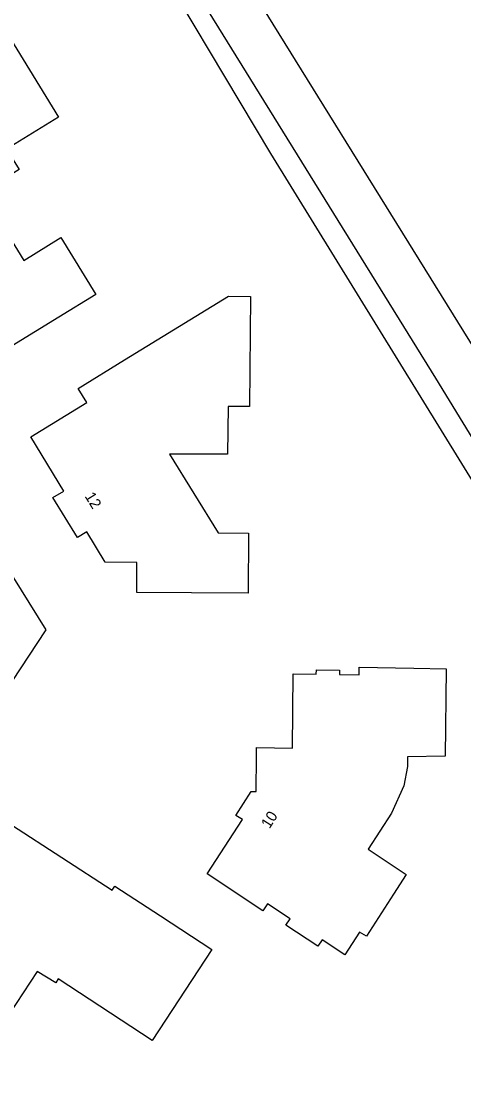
# Model space of a CAD drawing. Extents: x 157321 to 158827, y 386650 to 388532.
# Drawn here: x 158663.4 to 158703.9, y 387219.3 to 387317.3 of the extents above; entities that cross this region are included whole.
import ezdxf

# ---------------------------------------------------------------- set-up
doc = ezdxf.new("R2010")
doc.units = 0
for name, color, linetype in [('IMGEO_Gemengd_bos', 7, 'Continuous'), ('IMGEO_Grasland_overig', 7, 'Continuous'), ('IMGEO_Groenvoorziening', 7, 'Continuous'), ('IMGEO_Pand', 7, 'Continuous'), ('IMGEO_Pand_nummerreeks', 7, 'Continuous')]:
    doc.layers.add(name, color=color, linetype=linetype)

msp = doc.modelspace()

# ---------------------------------------------------------------- linework, layer by layer
at = {"layer": 'IMGEO_Gemengd_bos'}
for points in [[(158678.793, 387329.386), (158706.484, 387284.721), (158727.382, 387250), (158738.123, 387232.155)], [(158733.608, 387231.871), (158722.522, 387250), (158701.342, 387284.636), (158675.046, 387327.081)]]:
    msp.add_lwpolyline(points, dxfattribs=at)
at = {"layer": 'IMGEO_Grasland_overig'}
msp.add_lwpolyline([(158706.909, 387218.037), (158732.587, 387229.88), (158713.54, 387260.92), (158686.224, 387305.202), (158673.673, 387326.237)], dxfattribs=at)
at = {"layer": 'IMGEO_Groenvoorziening'}
msp.add_lwpolyline([(158661.814, 387267.725), (158665.609, 387261.584), (158662.503, 387256.838)], dxfattribs=at)
at = {"layer": 'IMGEO_Pand'}
for points in [[(158649.48, 387304.21), (158654.33, 387307.21), (158652.76, 387309.77), (158657.016, 387312.396), (158662.37, 387315.7), (158666.78, 387308.54), (158662.01, 387305.6), (158663.164, 387303.728), (158659.769, 387301.635), (158663.61, 387295.403), (158667.006, 387297.496), (158670.21, 387292.3), (158666.804, 387290.213), (158662.54, 387287.6), (158660.375, 387291.105), (158656.87, 387288.94), (158653.44, 387294.56), (158654.878, 387295.446), (158656.999, 387296.752), (158655.587, 387299.045), (158653.467, 387297.739), (158649.48, 387304.21)], [(158669.365, 387282.409), (158668.58, 387283.69), (158672.841, 387286.308), (158682.35, 387292.15), (158684.38, 387292.1), (158684.27, 387282.03), (158682.319, 387282.038), (158682.272, 387277.66), (158676.945, 387277.682), (158681.41, 387270.46), (158684.18, 387270.43), (158684.14, 387264.93), (158678.95, 387264.971), (158673.95, 387265.01), (158673.96, 387267.75), (158671.07, 387267.79), (158669.37, 387270.56), (158668.52, 387270.04), (158666.26, 387273.7), (158667.26, 387274.29), (158664.24, 387279.27), (158669.365, 387282.409)], [(158688.29, 387257.55), (158690.394, 387257.519), (158690.4, 387257.92), (158692.52, 387257.9), (158692.511, 387257.499), (158694.314, 387257.459), (158694.33, 387258.16), (158699.33, 387258.066), (158702.28, 387258.01), (158702.211, 387250), (158698.76, 387249.94), (158698.75, 387249.06), (158698.41, 387247.3), (158697.28, 387244.79), (158695.15, 387241.48), (158698.629, 387239.18), (158697.46, 387237.37), (158694.98, 387233.53), (158694.36, 387233.9), (158693.01, 387231.82), (158690.924, 387233.195), (158690.539, 387232.611), (158687.619, 387234.535), (158688.004, 387235.119), (158685.918, 387236.494), (158685.5, 387235.86), (158680.4, 387239.22), (158683.63, 387244.21), (158683.04, 387244.59), (158684.43, 387246.78), (158684.891, 387246.775), (158684.922, 387250), (158684.93, 387250.8), (158688.23, 387250.75), (158688.29, 387257.55)], [(158654.761, 387235.94), (158656.014, 387235.112), (158661.216, 387243.044), (158661.835, 387242.666), (158662.488, 387243.716), (158671.706, 387237.724), (158671.946, 387238.108), (158676.134, 387235.375), (158680.823, 387232.315), (158675.375, 387223.956), (158666.756, 387229.606), (158666.523, 387229.266), (158664.841, 387230.29), (158662.263, 387226.368), (158661.847, 387226.591), (158657.562, 387220.067), (158652.538, 387223.324), (158648.342, 387226.043), (158654.761, 387235.94)]]:
    msp.add_lwpolyline(points, dxfattribs=at)

# ---------------------------------------------------------------- texts
at = {"layer": 'IMGEO_Pand_nummerreeks'}
for s, rotation, p in [('12', 301.69581, (158669.146, 387273.822)), ('10', 57.59657, (158686.111, 387243.309))]:
    msp.add_text(s, height=1, rotation=rotation, dxfattribs=at).set_placement(p)

doc.saveas('drawing.dxf')
